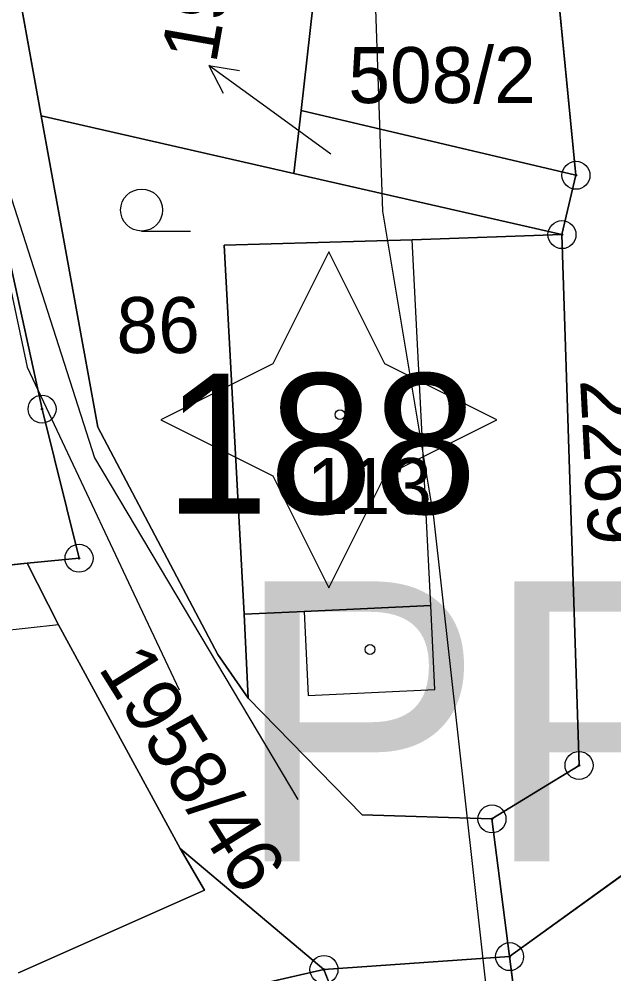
# Model space of a CAD drawing. Extents: x -706130 to -698555, y -971544 to -967260.
# Drawn here: x -704347.16 to -704325.92, y -969717.69 to -969683.58 of the extents above; entities that cross this region are included whole.
import ezdxf

# ---------------------------------------------------------------- set-up
doc = ezdxf.new("R2010")
doc.units = 0
for name, color, linetype in [('_Doplněk budov pro zastavěnost', 7, 'Continuous'), ('Architektonicky cenná stavba S', 7, 'Continuous'), ('BPEJ I-II trida ochrany S', 7, 'Continuous'), ('Brownfields S', 7, 'Continuous'), ('Docházková izochrona - BUS S', 7, 'Continuous'), ('Docházková izochrona - VLAK N', 7, 'Continuous'), ('KN_Budovy', 7, 'Continuous'), ('KN_Budovy_cisla_domovni', 7, 'Continuous'), ('KN_Hranice_parcel', 7, 'Continuous'), ('KN_Hranice_parcel_vnitrni_kresba', 7, 'Continuous'), ('KN_Parcelni cisla', 7, 'Continuous'), ('KN_Parcelni cisla_sipky', 7, 'Continuous'), ('KN_Polygon parcely', 7, 'Continuous'), ('KN_POZEMKY_13_ZASTAVENA PLOCHA', 7, 'Continuous'), ('KN_POZEMKY_14_OSTATNI PLOCHA', 7, 'Continuous'), ('KN_POZEMKY_5_ZAHRADA', 7, 'Continuous'), ('KN_VYUZITI_17_ostatni plocha_ostatni komunikace', 7, 'Continuous'), ('KN_VYUZITI_19_ostatni plocha_zelen', 7, 'Continuous'), ('KN_VYUZITI_26_ostatni plocha_jina plocha', 7, 'Continuous'), ('KN_Značky bodu BP', 7, 'Continuous'), ('KN_Značky budov', 7, 'Continuous'), ('KN_Značky kultur', 7, 'Continuous'), ('Plochy smíšené obytné venkovské S', 7, 'Continuous'), ('Plochy verejnych prostranstvi - komunikace ostatni S', 7, 'Continuous'), ('Plynovody STL S', 7, 'Continuous'), ('Regulační bloky zastavěné S', 7, 'Continuous'), ('Regulační kódy zastavěné S', 7, 'Continuous'), ('Vodovodní řady - rozváděcí S', 7, 'Continuous'), ('VÝŠKOPIS_vrstevnice hlavní', 7, 'Continuous')]:
    doc.layers.add(name, color=color, linetype=linetype)

msp = doc.modelspace()

# ---------------------------------------------------------------- linework, layer by layer
at = {"layer": '_Doplněk budov pro zastavěnost'}
for p, q in [((-704332.45, -969704.53), (-704336.98, -969704.74)), ((-704332.31, -969707.53), (-704332.45, -969704.53)), ((-704336.98, -969704.74), (-704336.84, -969707.74)), ((-704345.75, -969705.22), (-704361.78, -969706.95)), ((-704341.41, -969713.21), (-704345.75, -969705.22)), ((-704336.84, -969707.74), (-704332.31, -969707.53)), ((-704340.54, -969714.69), (-704341.41, -969713.21)), ((-704347.18, -969717.65), (-704340.54, -969714.69))]:
    msp.add_line(p, q, dxfattribs=at)
at = {"layer": 'Architektonicky cenná stavba S'}
msp.add_lwpolyline([(-704336.093, -969691.891), (-704338.093, -969695.891), (-704342.093, -969697.891), (-704338.093, -969699.891), (-704336.093, -969703.891), (-704334.093, -969699.891), (-704330.093, -969697.891), (-704334.093, -969695.891)], close=True, dxfattribs=at)
at = {"layer": 'BPEJ I-II trida ochrany S'}
for p, q in [((-704327.27, -969689.16), (-704328.19, -969679.77)), ((-704347.14, -969682.74), (-704346.37, -969687.03)), ((-704346.34, -969697.51), (-704348.75, -969686.51)), ((-704337.35, -969689.09), (-704337.09, -969686.84)), ((-704337.09, -969686.84), (-704327.27, -969689.16)), ((-704346.37, -969687.03), (-704344.35, -969698.16)), ((-704327.77, -969691.28), (-704337.35, -969689.09)), ((-704333.12, -969691.47), (-704327.77, -969691.28)), ((-704339.83, -969691.65), (-704333.12, -969691.47)), ((-704339.12, -969704.84), (-704339.83, -969691.65)), ((-704345.02, -969702.84), (-704346.34, -969697.51)), ((-704344.35, -969698.16), (-704340.06, -969706.28)), ((-704346.87, -969703.02), (-704345.02, -969702.84)), ((-704352.39, -969703.58), (-704346.87, -969703.02)), ((-704338.98, -969707.84), (-704339.12, -969704.84)), ((-704340.06, -969706.28), (-704338.98, -969707.84)), ((-704336.27, -969717.53), (-704341.59, -969718.74)), ((-704334.73, -969721.45), (-704336.27, -969717.53))]:
    msp.add_line(p, q, dxfattribs=at)
at = {"layer": 'Brownfields S'}
msp.add_lwpolyline([(-704329.64, -969717.07), (-704329.3, -969719.72), (-704327.92, -969730.48), (-704320.95, -969729.09), (-704277.88, -969720.54), (-704262.5, -969717.48), (-704263.51, -969711.56), (-704264.65, -969704.03), (-704280.69, -969705.71), (-704286.91, -969706.36), (-704289.44, -969706.62), (-704291.62, -969706.83), (-704319.25, -969709.56), (-704322.26, -969711.73)], close=True, dxfattribs=at)
at = {"layer": 'Docházková izochrona - BUS S'}
msp.add_arc((-704475.99, -969462.395), 400, 57.53029, 230.24409, dxfattribs=at)
at = {"layer": 'Docházková izochrona - VLAK N'}
msp.add_circle((-704165.451, -969778.767), 800, dxfattribs=at)
at = {"layer": 'KN_Budovy'}
msp.add_lwpolyline([(-704339.83, -969691.65), (-704339.12, -969704.84), (-704336.98, -969704.74), (-704332.45, -969704.53), (-704333.12, -969691.47)], close=True, dxfattribs=at)
at = {"layer": 'KN_Hranice_parcel'}
for p, q in [((-704327.27, -969689.16), (-704328.19, -969679.77)), ((-704337.09, -969686.84), (-704336.67, -969683.14)), ((-704337.35, -969689.09), (-704337.09, -969686.84)), ((-704337.09, -969686.84), (-704327.27, -969689.16)), ((-704346.37, -969687.03), (-704337.35, -969689.09)), ((-704327.77, -969691.28), (-704337.35, -969689.09)), ((-704327.77, -969691.28), (-704327.27, -969689.16)), ((-704346.87, -969703.02), (-704352.39, -969703.58)), ((-704322.26, -969711.73), (-704329.64, -969717.07)), ((-704329.64, -969717.07), (-704330.27, -969712.15)), ((-704336.27, -969717.53), (-704329.64, -969717.07)), ((-704329.3, -969719.72), (-704329.64, -969717.07)), ((-704334.73, -969721.45), (-704336.27, -969717.53))]:
    msp.add_line(p, q, dxfattribs=at)
for points in [[(-704357.06, -969672.31), (-704347.14, -969682.74), (-704346.37, -969687.03)], [(-704346.87, -969703.02), (-704345.02, -969702.84), (-704346.34, -969697.51), (-704348.75, -969686.51), (-704351.51, -969686.3)], [(-704346.37, -969687.03), (-704344.35, -969698.16), (-704340.06, -969706.28), (-704338.98, -969707.84)], [(-704327.77, -969691.28), (-704333.12, -969691.47), (-704339.83, -969691.65), (-704339.12, -969704.84), (-704338.98, -969707.84)], [(-704330.27, -969712.15), (-704327.16, -969710.24), (-704327.77, -969691.28)], [(-704336.27, -969717.53), (-704341.41, -969713.21), (-704345.75, -969705.22), (-704346.87, -969703.02)], [(-704338.98, -969707.84), (-704334.91, -969712), (-704330.27, -969712.15)], [(-704339.29, -969742.19), (-704344.28, -969729.25), (-704346.15, -969724.42), (-704341.59, -969718.74), (-704336.27, -969717.53)]]:
    msp.add_lwpolyline(points, dxfattribs=at)
at = {"layer": 'KN_Hranice_parcel_vnitrni_kresba'}
for p, q in [((-704332.45, -969704.53), (-704333.12, -969691.47)), ((-704336.98, -969704.74), (-704332.45, -969704.53)), ((-704332.31, -969707.53), (-704332.45, -969704.53)), ((-704336.98, -969704.74), (-704339.12, -969704.84)), ((-704336.98, -969704.74), (-704336.84, -969707.74)), ((-704345.75, -969705.22), (-704361.78, -969706.95)), ((-704336.84, -969707.74), (-704332.31, -969707.53)), ((-704341.41, -969713.21), (-704340.54, -969714.69)), ((-704340.54, -969714.69), (-704347.18, -969717.65))]:
    msp.add_line(p, q, dxfattribs=at)
at = {"layer": 'KN_Parcelni cisla_sipky'}
for p, q in [((-704337.96, -969687), (-704340.388, -969685.236)), ((-704340.388, -969685.236), (-704339.283, -969685.42)), ((-704340.388, -969685.236), (-704339.872, -969686.23)), ((-704336.02, -969688.41), (-704337.96, -969687))]:
    msp.add_line(p, q, dxfattribs=at)
at = {"layer": 'KN_Polygon parcely'}
for points in [[(-704335.16, -969641.27), (-704339.04, -969636.41), (-704339.73, -969635.55), (-704350.36, -969622.24), (-704357.57, -969627.5), (-704358.33, -969634.69), (-704356.66, -969662.94), (-704357.06, -969672.31), (-704347.14, -969682.74), (-704346.37, -969687.03), (-704337.35, -969689.09), (-704337.09, -969686.84), (-704336.67, -969683.14), (-704334.66, -969665.45), (-704335.55, -969653.45), (-704334.69, -969649.72)], [(-704359.24, -969684.02), (-704351.75, -969684.2), (-704351.51, -969686.3), (-704348.75, -969686.51), (-704346.34, -969697.51), (-704345.02, -969702.84), (-704346.87, -969703.02), (-704345.75, -969705.22), (-704341.41, -969713.21), (-704336.27, -969717.53), (-704329.64, -969717.07), (-704330.27, -969712.15), (-704334.91, -969712), (-704338.98, -969707.84), (-704340.06, -969706.28), (-704344.35, -969698.16), (-704346.37, -969687.03), (-704347.14, -969682.74), (-704357.06, -969672.31)], [(-704330.27, -969712.15), (-704329.64, -969717.07), (-704322.26, -969711.73), (-704324.81, -969677.85), (-704328.34, -969678.19), (-704328.19, -969679.77), (-704327.27, -969689.16), (-704327.77, -969691.28), (-704327.16, -969710.24)], [(-704327.27, -969689.16), (-704328.19, -969679.77), (-704332.49, -969679.97), (-704335.5, -969680.11), (-704336.67, -969683.14), (-704337.09, -969686.84)], [(-704351.51, -969686.3), (-704355.17, -969686.03), (-704358.52, -969692.01), (-704360.52, -969695.48), (-704353.97, -969696.31), (-704354.02, -969696.71), (-704351.54, -969697.03), (-704352.39, -969703.58), (-704346.87, -969703.02), (-704345.02, -969702.84), (-704346.34, -969697.51), (-704348.75, -969686.51)], [(-704327.77, -969691.28), (-704327.27, -969689.16), (-704337.09, -969686.84), (-704337.35, -969689.09)], [(-704340.06, -969706.28), (-704338.98, -969707.84), (-704339.12, -969704.84), (-704339.83, -969691.65), (-704333.12, -969691.47), (-704327.77, -969691.28), (-704337.35, -969689.09), (-704346.37, -969687.03), (-704344.35, -969698.16)], [(-704330.27, -969712.15), (-704327.16, -969710.24), (-704327.77, -969691.28), (-704333.12, -969691.47), (-704339.83, -969691.65), (-704339.12, -969704.84), (-704338.98, -969707.84), (-704334.91, -969712)], [(-704339.29, -969742.19), (-704344.28, -969729.25), (-704346.15, -969724.42), (-704341.59, -969718.74), (-704336.27, -969717.53), (-704341.41, -969713.21), (-704345.75, -969705.22), (-704346.87, -969703.02), (-704352.39, -969703.58), (-704361.67, -969704.5), (-704362.53, -969704.59), (-704362.65, -969705.49), (-704358.16, -969742.84), (-704354.72, -969742.37), (-704354.46, -969744.27), (-704342.45, -969742.62)], [(-704322.26, -969711.73), (-704329.64, -969717.07), (-704329.3, -969719.72), (-704321.49, -969721.92)], [(-704329.3, -969719.72), (-704329.64, -969717.07), (-704336.27, -969717.53), (-704334.73, -969721.45), (-704331.81, -969736.58), (-704330.96, -969741), (-704332.86, -969746.51), (-704326.07, -969744.83), (-704327.92, -969730.48)], [(-704330.96, -969741), (-704336.92, -969742.15), (-704337.8, -969737.6), (-704340.7, -969722.6), (-704334.73, -969721.45), (-704336.27, -969717.53), (-704341.59, -969718.74), (-704346.15, -969724.42), (-704344.28, -969729.25), (-704339.29, -969742.19), (-704338.89, -969743.24), (-704338.31, -969744.73), (-704332.86, -969746.51)]]:
    msp.add_lwpolyline(points, close=True, dxfattribs=at)
at = {"layer": 'KN_POZEMKY_13_ZASTAVENA PLOCHA'}
for p, q in [((-704333.12, -969691.47), (-704327.77, -969691.28)), ((-704327.77, -969691.28), (-704327.16, -969710.24)), ((-704339.83, -969691.65), (-704333.12, -969691.47)), ((-704339.12, -969704.84), (-704339.83, -969691.65)), ((-704352.39, -969703.58), (-704346.87, -969703.02)), ((-704346.87, -969703.02), (-704345.75, -969705.22)), ((-704338.98, -969707.84), (-704339.12, -969704.84)), ((-704345.75, -969705.22), (-704341.41, -969713.21)), ((-704334.91, -969712), (-704338.98, -969707.84)), ((-704327.16, -969710.24), (-704330.27, -969712.15)), ((-704330.27, -969712.15), (-704334.91, -969712)), ((-704341.41, -969713.21), (-704336.27, -969717.53)), ((-704336.27, -969717.53), (-704341.59, -969718.74))]:
    msp.add_line(p, q, dxfattribs=at)
at = {"layer": 'KN_POZEMKY_14_OSTATNI PLOCHA'}
for p, q in [((-704327.27, -969689.16), (-704328.19, -969679.77)), ((-704347.14, -969682.74), (-704346.37, -969687.03)), ((-704346.34, -969697.51), (-704348.75, -969686.51)), ((-704337.35, -969689.09), (-704337.09, -969686.84)), ((-704337.09, -969686.84), (-704327.27, -969689.16)), ((-704346.37, -969687.03), (-704344.35, -969698.16)), ((-704327.77, -969691.28), (-704337.35, -969689.09)), ((-704327.27, -969689.16), (-704327.77, -969691.28)), ((-704327.77, -969691.28), (-704327.27, -969689.16)), ((-704327.16, -969710.24), (-704327.77, -969691.28)), ((-704345.02, -969702.84), (-704346.34, -969697.51)), ((-704344.35, -969698.16), (-704340.06, -969706.28)), ((-704346.87, -969703.02), (-704345.02, -969702.84)), ((-704345.75, -969705.22), (-704346.87, -969703.02)), ((-704341.41, -969713.21), (-704345.75, -969705.22)), ((-704340.06, -969706.28), (-704338.98, -969707.84)), ((-704338.98, -969707.84), (-704334.91, -969712)), ((-704330.27, -969712.15), (-704327.16, -969710.24)), ((-704322.26, -969711.73), (-704329.64, -969717.07)), ((-704329.64, -969717.07), (-704322.26, -969711.73)), ((-704334.91, -969712), (-704330.27, -969712.15)), ((-704330.27, -969712.15), (-704329.64, -969717.07)), ((-704329.64, -969717.07), (-704330.27, -969712.15)), ((-704336.27, -969717.53), (-704341.41, -969713.21)), ((-704329.64, -969717.07), (-704336.27, -969717.53)), ((-704336.27, -969717.53), (-704329.64, -969717.07)), ((-704329.64, -969717.07), (-704329.3, -969719.72)), ((-704329.3, -969719.72), (-704329.64, -969717.07)), ((-704334.73, -969721.45), (-704336.27, -969717.53))]:
    msp.add_line(p, q, dxfattribs=at)
at = {"layer": 'KN_POZEMKY_5_ZAHRADA'}
for p, q in [((-704328.19, -969679.77), (-704327.27, -969689.16)), ((-704346.37, -969687.03), (-704347.14, -969682.74)), ((-704336.67, -969683.14), (-704337.09, -969686.84)), ((-704337.09, -969686.84), (-704336.67, -969683.14)), ((-704348.75, -969686.51), (-704346.34, -969697.51)), ((-704337.09, -969686.84), (-704337.35, -969689.09)), ((-704327.27, -969689.16), (-704337.09, -969686.84)), ((-704337.35, -969689.09), (-704346.37, -969687.03)), ((-704344.35, -969698.16), (-704346.37, -969687.03)), ((-704346.37, -969687.03), (-704337.35, -969689.09)), ((-704337.35, -969689.09), (-704327.77, -969691.28)), ((-704327.77, -969691.28), (-704333.12, -969691.47)), ((-704333.12, -969691.47), (-704339.83, -969691.65)), ((-704339.83, -969691.65), (-704339.12, -969704.84)), ((-704346.34, -969697.51), (-704345.02, -969702.84)), ((-704340.06, -969706.28), (-704344.35, -969698.16)), ((-704345.02, -969702.84), (-704346.87, -969703.02)), ((-704346.87, -969703.02), (-704352.39, -969703.58)), ((-704339.12, -969704.84), (-704338.98, -969707.84)), ((-704338.98, -969707.84), (-704340.06, -969706.28)), ((-704341.59, -969718.74), (-704336.27, -969717.53)), ((-704336.27, -969717.53), (-704334.73, -969721.45))]:
    msp.add_line(p, q, dxfattribs=at)
at = {"layer": 'KN_VYUZITI_17_ostatni plocha_ostatni komunikace'}
for p, q in [((-704347.14, -969682.74), (-704346.37, -969687.03)), ((-704346.34, -969697.51), (-704348.75, -969686.51)), ((-704346.37, -969687.03), (-704344.35, -969698.16)), ((-704345.02, -969702.84), (-704346.34, -969697.51)), ((-704344.35, -969698.16), (-704340.06, -969706.28)), ((-704346.87, -969703.02), (-704345.02, -969702.84)), ((-704345.75, -969705.22), (-704346.87, -969703.02)), ((-704341.41, -969713.21), (-704345.75, -969705.22)), ((-704340.06, -969706.28), (-704338.98, -969707.84)), ((-704338.98, -969707.84), (-704334.91, -969712)), ((-704334.91, -969712), (-704330.27, -969712.15)), ((-704330.27, -969712.15), (-704329.64, -969717.07)), ((-704336.27, -969717.53), (-704341.41, -969713.21)), ((-704329.64, -969717.07), (-704336.27, -969717.53))]:
    msp.add_line(p, q, dxfattribs=at)
at = {"layer": 'KN_VYUZITI_19_ostatni plocha_zelen'}
for p, q in [((-704337.35, -969689.09), (-704337.09, -969686.84)), ((-704337.09, -969686.84), (-704327.27, -969689.16)), ((-704327.77, -969691.28), (-704337.35, -969689.09)), ((-704327.27, -969689.16), (-704327.77, -969691.28)), ((-704336.27, -969717.53), (-704329.64, -969717.07)), ((-704329.64, -969717.07), (-704329.3, -969719.72)), ((-704334.73, -969721.45), (-704336.27, -969717.53))]:
    msp.add_line(p, q, dxfattribs=at)
at = {"layer": 'KN_VYUZITI_26_ostatni plocha_jina plocha'}
for p, q in [((-704327.27, -969689.16), (-704328.19, -969679.77)), ((-704327.77, -969691.28), (-704327.27, -969689.16)), ((-704327.16, -969710.24), (-704327.77, -969691.28)), ((-704330.27, -969712.15), (-704327.16, -969710.24)), ((-704322.26, -969711.73), (-704329.64, -969717.07)), ((-704329.64, -969717.07), (-704322.26, -969711.73)), ((-704329.64, -969717.07), (-704330.27, -969712.15)), ((-704329.3, -969719.72), (-704329.64, -969717.07))]:
    msp.add_line(p, q, dxfattribs=at)
at = {"layer": 'KN_Značky bodu BP'}
for centre, radius in [((-704327.27, -969689.16), 0.5), ((-704327.27, -969689.16), 0.0303), ((-704327.77, -969691.28), 0.5), ((-704327.77, -969691.28), 0.0303), ((-704346.34, -969697.51), 0.5), ((-704346.34, -969697.51), 0.0303), ((-704345.02, -969702.84), 0.5), ((-704345.02, -969702.84), 0.0303), ((-704327.16, -969710.24), 0.5), ((-704327.16, -969710.24), 0.0303), ((-704330.27, -969712.15), 0.5), ((-704330.27, -969712.15), 0.0303), ((-704329.64, -969717.07), 0.5), ((-704336.27, -969717.53), 0.5), ((-704329.64, -969717.07), 0.0303), ((-704336.27, -969717.53), 0.0303)]:
    msp.add_circle(centre, radius, dxfattribs=at)
at = {"layer": 'KN_Značky budov'}
for centre in [(-704335.697, -969697.709), (-704334.627, -969706.099)]:
    msp.add_circle(centre, 0.175, dxfattribs=at)
at = {"layer": 'KN_Značky kultur'}
msp.add_line((-704342.783, -969691.15), (-704341.033, -969691.15), dxfattribs=at)
msp.add_circle((-704342.783, -969690.4), 0.75, dxfattribs=at)
at = {"layer": 'Plochy smíšené obytné venkovské S'}
for p, q in [((-704346.37, -969687.03), (-704344.35, -969698.16)), ((-704344.35, -969698.16), (-704340.06, -969706.28)), ((-704345.75, -969705.22), (-704346.87, -969703.02)), ((-704341.41, -969713.21), (-704345.75, -969705.22)), ((-704340.06, -969706.28), (-704338.98, -969707.84)), ((-704338.98, -969707.84), (-704334.91, -969712)), ((-704334.91, -969712), (-704330.27, -969712.15)), ((-704330.27, -969712.15), (-704329.64, -969717.07)), ((-704336.27, -969717.53), (-704341.41, -969713.21)), ((-704329.64, -969717.07), (-704336.27, -969717.53))]:
    msp.add_line(p, q, dxfattribs=at)
for points in [[(-704357.06, -969672.31), (-704347.14, -969682.74), (-704346.37, -969687.03)], [(-704346.87, -969703.02), (-704345.02, -969702.84), (-704346.34, -969697.51), (-704348.75, -969686.51), (-704351.51, -969686.3)]]:
    msp.add_lwpolyline(points, dxfattribs=at)
at = {"layer": 'Plochy verejnych prostranstvi - komunikace ostatni S'}
for p, q in [((-704346.37, -969687.03), (-704347.14, -969682.74)), ((-704348.75, -969686.51), (-704346.34, -969697.51)), ((-704346.34, -969697.51), (-704345.02, -969702.84)), ((-704345.02, -969702.84), (-704346.87, -969703.02)), ((-704346.87, -969703.02), (-704345.75, -969705.22)), ((-704345.75, -969705.22), (-704341.41, -969713.21)), ((-704329.64, -969717.07), (-704330.27, -969712.15)), ((-704341.41, -969713.21), (-704336.27, -969717.53)), ((-704336.27, -969717.53), (-704329.64, -969717.07))]:
    msp.add_line(p, q, dxfattribs=at)
for points in [[(-704338.98, -969707.84), (-704340.06, -969706.28), (-704344.35, -969698.16), (-704346.37, -969687.03)], [(-704330.27, -969712.15), (-704334.91, -969712), (-704338.98, -969707.84)]]:
    msp.add_lwpolyline(points, dxfattribs=at)
at = {"layer": 'Plynovody STL S'}
msp.add_lwpolyline([(-704371.245, -969673.291), (-704370.52, -969673.31), (-704360.27, -969675.81), (-704359.242, -969676.177), (-704355.406, -969677.549), (-704354.37, -969677.92), (-704354.17, -969678.57), (-704352.27, -969680.16), (-704352.023, -969680.477), (-704351.75, -969680.83), (-704349.42, -969684.02), (-704346.87, -969696.01), (-704344.658, -969700.713), (-704343.156, -969703.907), (-704341.448, -969707.537)], dxfattribs=at)
at = {"layer": 'Regulační bloky zastavěné S'}
for p, q in [((-704346.37, -969687.03), (-704347.14, -969682.74)), ((-704348.75, -969686.51), (-704346.34, -969697.51)), ((-704346.37, -969687.03), (-704344.35, -969698.16)), ((-704346.34, -969697.51), (-704345.02, -969702.84)), ((-704344.35, -969698.16), (-704340.06, -969706.28)), ((-704345.02, -969702.84), (-704346.87, -969703.02)), ((-704345.75, -969705.22), (-704346.87, -969703.02)), ((-704346.87, -969703.02), (-704345.75, -969705.22)), ((-704341.41, -969713.21), (-704345.75, -969705.22)), ((-704345.75, -969705.22), (-704341.41, -969713.21)), ((-704340.06, -969706.28), (-704338.98, -969707.84)), ((-704338.98, -969707.84), (-704334.91, -969712)), ((-704334.91, -969712), (-704330.27, -969712.15)), ((-704330.27, -969712.15), (-704329.64, -969717.07)), ((-704329.64, -969717.07), (-704330.27, -969712.15)), ((-704336.27, -969717.53), (-704341.41, -969713.21)), ((-704341.41, -969713.21), (-704336.27, -969717.53)), ((-704329.64, -969717.07), (-704336.27, -969717.53)), ((-704336.27, -969717.53), (-704329.64, -969717.07))]:
    msp.add_line(p, q, dxfattribs=at)
for points in [[(-704357.06, -969672.31), (-704347.14, -969682.74), (-704346.37, -969687.03)], [(-704346.87, -969703.02), (-704345.02, -969702.84), (-704346.34, -969697.51), (-704348.75, -969686.51), (-704351.51, -969686.3)], [(-704338.98, -969707.84), (-704340.06, -969706.28), (-704344.35, -969698.16), (-704346.37, -969687.03)], [(-704330.27, -969712.15), (-704334.91, -969712), (-704338.98, -969707.84)]]:
    msp.add_lwpolyline(points, dxfattribs=at)
at = {"layer": 'Vodovodní řady - rozváděcí S'}
msp.add_lwpolyline([(-704365.51, -969673.16), (-704360.68, -969673.96), (-704359.03, -969674.35), (-704355.002, -969676.48), (-704350.204, -969681.364), (-704344.465, -969699.247), (-704337.21, -969711.456)], dxfattribs=at)
at = {"layer": 'VÝŠKOPIS_vrstevnice hlavní'}
msp.add_lwpolyline([(-704414.085, -969474.367), (-704410.141, -969471.988), (-704405.178, -969472.377), (-704389.398, -969503.708), (-704358.104, -969571.706), (-704352.175, -969580.166), (-704344.386, -969589.004), (-704337.211, -969595.855), (-704326.453, -969607.807), (-704323.624, -969615.139), (-704324.135, -969619.606), (-704327.659, -969633.867), (-704330.295, -969642.546), (-704332.952, -969657.431), (-704334.746, -969673.932), (-704334.181, -969690.441), (-704332.357, -969701.37), (-704330.068, -969721.856), (-704326.014, -969734.033), (-704319.758, -969755.651)], dxfattribs=at)

# ---------------------------------------------------------------- texts
at = {"layer": 'KN_Budovy_cisla_domovni'}
msp.add_text('188', height=5, dxfattribs=at).set_placement((-704341.954, -969701.244))
at = {"layer": 'KN_Parcelni cisla'}
for s, rotation, p in [('1958/38', 80, (-704340.128, -969685.204)), ('2269', 273, (-704327.123, -969696.466)), ('1958/46', 302, (-704344.36, -969706.76))]:
    msp.add_text(s, height=2, rotation=rotation, dxfattribs=at).set_placement(p)
for s, p in [('508/2', (-704335.4, -969686.58)), ('86', (-704343.68, -969695.51)), ('113', (-704336.88, -969701.26))]:
    msp.add_text(s, height=2, dxfattribs=at).set_placement(p)
at = {"layer": 'Regulační kódy zastavěné S'}
msp.add_text('PP', height=10, dxfattribs=at).set_placement((-704339.483, -969713.665))

doc.saveas('drawing.dxf')
